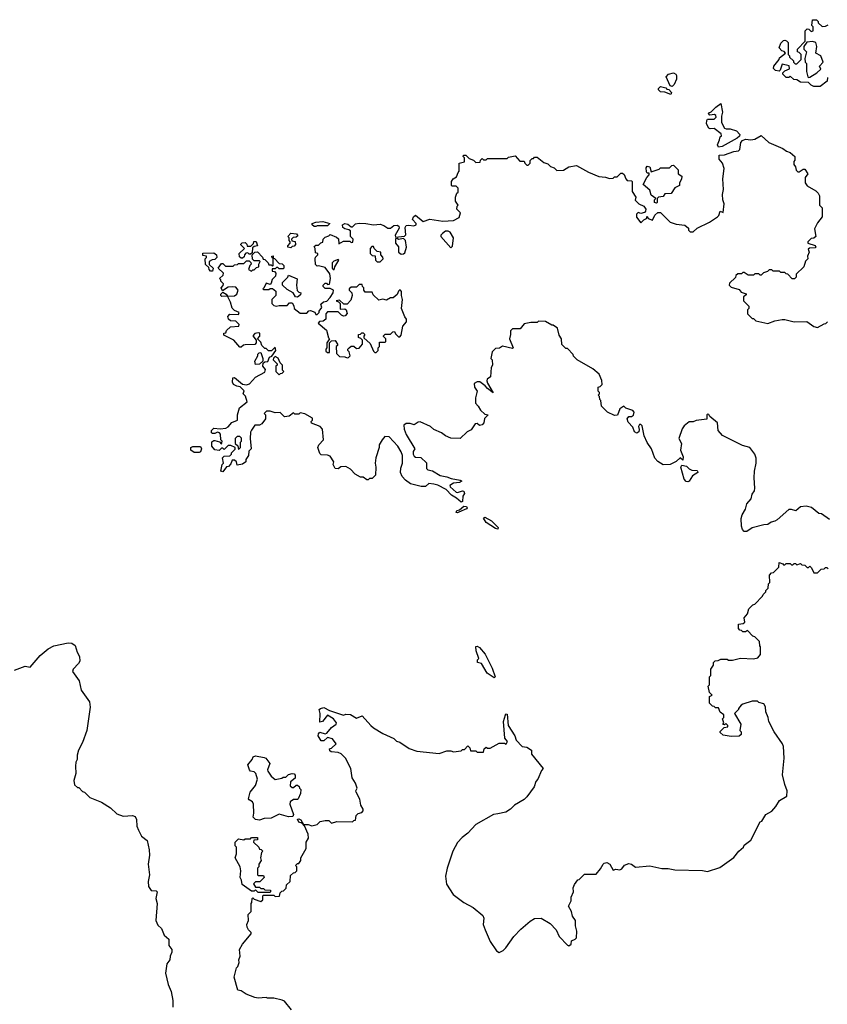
# Model space of a CAD drawing. Extents: x 2220333 to 2384341, y 721037 to 894043.
# Tile 318 of 325: x 2366274 to 2372439, y 854547 to 862060. Entities that reach past the tile are written whole.
import ezdxf

# ---------------------------------------------------------------- set-up
doc = ezdxf.new("R2010")
doc.units = 0

msp = doc.modelspace()

# ---------------------------------------------------------------- linework, layer by layer
at = {"layer": '0CON10XD'}
for points in [[(2372440, 861620), (2372438.3, 861591.7), (2372385, 861550), (2372335, 861550), (2372315, 861560), (2372295, 861580), (2372233, 861583), (2372205, 861600), (2372183, 861603), (2372155, 861630), (2372145, 861620), (2372125, 861620), (2372100, 861645), (2372100, 861655), (2372115, 861670), (2372150, 861685), (2372148.3, 861708.3), (2372095, 861720), (2372080, 861675), (2372071.7, 861668.3), (2372043, 861673), (2372028.3, 861688.3), (2372030, 861705), (2372072.5, 861755), (2372075, 861770), (2372120, 861805), (2372108.3, 861818.3), (2372091.7, 861821.7), (2372070, 861845), (2372085, 861880), (2372105, 861900), (2372115, 861902.5), (2372128.3, 861898.3), (2372140, 861885), (2372140, 861795), (2372150, 861785), (2372150, 861775), (2372180, 861745), (2372180, 861735), (2372193, 861723), (2372205, 861722.5), (2372240, 861755), (2372240, 861795), (2372225, 861810), (2372210, 861815), (2372210, 861835), (2372270, 861895), (2372270, 861975), (2372285, 861990), (2372298.3, 861988.3), (2372315, 861970), (2372330, 861975), (2372330, 862005), (2372320, 862015), (2372325, 862060), (2372355, 862060), (2372370, 862045), (2372370, 862035), (2372398.3, 862008.3), (2372425, 862010), (2372445, 862020)], [(2372295, 861620), (2372305, 861622.5), (2372360, 861655), (2372388.3, 861681.7), (2372380, 861705), (2372407.5, 861735), (2372390, 861785), (2372350, 861805), (2372357.5, 861855), (2372350, 861885), (2372325, 861892.5), (2372281.7, 861888.3), (2372260, 861855), (2372260, 861835), (2372280, 861815), (2372267.5, 861765), (2372270, 861735), (2372280, 861725), (2372280, 861665), (2372290, 861625), (2372295, 861620)], [(2371255, 861550), (2371240, 861555), (2371207.5, 861625), (2371226.4, 861643.6), (2371265, 861653.3), (2371282.5, 861645), (2371287.5, 861635), (2371287.5, 861605), (2371270, 861565), (2371255, 861550)], [(2371245, 861490), (2371197.5, 861507.5), (2371165, 861510), (2371150, 861525), (2371150, 861535), (2371165, 861550), (2371205, 861540), (2371215, 861530), (2371228.3, 861528.3), (2371250, 861505), (2371245, 861490)], [(2371608.3, 861088.3), (2371600, 861105), (2371617, 861143), (2371620, 861165), (2371630, 861175), (2371628.3, 861188.3), (2371575, 861230), (2371545, 861227.5), (2371535, 861232.5), (2371516.7, 861265), (2371518.3, 861291.7), (2371525, 861300), (2371575, 861300), (2371590, 861315), (2371588.3, 861328.3), (2371577, 861337), (2371541.7, 861331.7), (2371533, 861343), (2371535, 861350), (2371552.5, 861357.5), (2371587, 861393), (2371625, 861420), (2371640, 861355), (2371630, 861325), (2371630, 861275), (2371653, 861233), (2371667, 861227), (2371698.3, 861228.3), (2371745, 861212.5), (2371770, 861185), (2371768.3, 861171.7), (2371750, 861155), (2371635, 861092.5), (2371608.3, 861088.3)], [(2371038.3, 860531.7), (2371058.3, 860541.7), (2371065, 860560), (2371071.7, 860541.7), (2371105, 860530), (2371121.7, 860568.3), (2371145, 860590), (2371165, 860590), (2371240, 860515), (2371285, 860500), (2371351.7, 860491.7), (2371378.3, 860468.3), (2371380, 860455), (2371391.7, 860441.7), (2371415, 860440), (2371445, 860470), (2371540, 860515), (2371600, 860555), (2371610, 860565), (2371621.7, 860598.3), (2371645, 860590), (2371652.5, 860655), (2371642.5, 860685), (2371640, 860725), (2371647.5, 860765), (2371642.5, 860845), (2371652.5, 860925), (2371640, 860965), (2371612.5, 860995), (2371613, 861027), (2371655, 861030), (2371725, 861053.3), (2371761.7, 861058.3), (2371771.7, 861068.3), (2371778.3, 861121.7), (2371791.7, 861138.3), (2371815, 861147.5), (2371855, 861142.5), (2371885, 861147.5), (2371935, 861177.5), (2371993, 861123), (2372098.3, 861078.3), (2372126.4, 861056.4), (2372156.1, 861046.1), (2372190, 861015), (2372191.7, 860988.3), (2372183, 860977), (2372182.5, 860955), (2372197, 860937), (2372201.7, 860911.7), (2372215, 860900), (2372225, 860900), (2372255, 860920), (2372268.3, 860918.3), (2372290, 860885), (2372270, 860855), (2372270, 860815), (2372285, 860792.5), (2372350, 860755), (2372370, 860735), (2372380, 860715), (2372380, 860645), (2372400, 860625), (2372400, 860555), (2372365, 860510), (2372340, 860465), (2372350, 860405), (2372337, 860393), (2372315, 860390), (2372301.7, 860378.3), (2372290, 860365), (2372290, 860355), (2372347, 860337), (2372350, 860325), (2372345, 860320), (2372303, 860317), (2372291.7, 860308.3), (2372300, 860285), (2372287.5, 860255), (2372290, 860235), (2372273, 860217), (2372260, 860175), (2372201.7, 860118.3), (2372200, 860095), (2372188.3, 860081.7), (2372171.7, 860081.7), (2372138.3, 860118.3), (2372125, 860120), (2372115, 860130), (2372085, 860130), (2372075, 860140), (2372025, 860140), (2372015, 860150), (2371995, 860150), (2371981.7, 860138.3), (2371951.7, 860128.3), (2371935, 860110), (2371925, 860110), (2371915, 860120), (2371885, 860120), (2371875, 860110), (2371835, 860110), (2371805, 860130), (2371795, 860130), (2371785, 860120), (2371755, 860120), (2371741.7, 860108.3), (2371738.3, 860091.7), (2371691.7, 860048.3), (2371690, 860035), (2371705, 860020), (2371765, 860000), (2371781.7, 859981.7), (2371818.3, 859968.3), (2371818.3, 859961.7), (2371800, 859945), (2371800, 859915), (2371840, 859875), (2371840, 859855), (2371830, 859845), (2371830, 859815), (2371865, 859780), (2371875, 859780), (2371893, 859763), (2371985, 859742.5), (2372038.3, 859761.7), (2372095, 859772.5), (2372115, 859772.5), (2372186.4, 859753.6), (2372283.6, 859756.4), (2372335, 859720), (2372365, 859710), (2372415, 859740), (2372428.3, 859741.7), (2372440, 859755)], [(2369528.8, 858475), (2369465, 858508.8), (2369435, 858516.7), (2369398.3, 858521.7), (2369371.7, 858498.3), (2369338.3, 858498.3), (2369258.3, 858518.3), (2369220, 858545), (2369193, 858573), (2369180, 858605), (2369183, 858637), (2369197.5, 858675), (2369196.7, 858735), (2369187, 858763), (2369160, 858805), (2369095, 858877.5), (2369061.7, 858878.3), (2369040, 858855), (2369017.5, 858815), (2369017.5, 858795), (2368993, 858717), (2368987.5, 858675), (2368992.5, 858645), (2368990, 858585), (2368965, 858560), (2368945, 858560), (2368935, 858550), (2368925, 858550), (2368895, 858570), (2368875, 858570), (2368835, 858592.5), (2368799.3, 858629.3), (2368765, 858650), (2368725, 858647.5), (2368705, 858632.5), (2368682.5, 858635), (2368667.5, 858665), (2368672.5, 858685), (2368645, 858730), (2368625, 858737.5), (2368575, 858740), (2368565, 858750), (2368550, 858795), (2368557.5, 858815), (2368592.5, 858855), (2368586.4, 858936.4), (2368567, 858957), (2368501.7, 858981.7), (2368500, 858995), (2368510, 859005), (2368508.3, 859018.3), (2368451.7, 859051.7), (2368415, 859060), (2368405, 859050), (2368375, 859050), (2368365, 859060), (2368330, 859035), (2368295, 859030), (2368261.7, 859061.7), (2368225, 859060), (2368185, 859072.5), (2368158.3, 859071.7), (2368140, 859055), (2368150, 859045), (2368150, 859015), (2368122.5, 858975), (2368105, 858966.7), (2368070, 858965), (2368043.3, 858926.7), (2368037, 858913), (2368033.3, 858865), (2368040, 858785), (2368023, 858767), (2368020, 858735), (2368000, 858705), (2368000, 858685), (2367975, 858667.5), (2367935, 858660), (2367930, 858685), (2367915, 858700), (2367895, 858700), (2367885, 858670), (2367868.3, 858651.7), (2367851.7, 858648.3), (2367825, 858610), (2367810, 858615), (2367820, 858665), (2367830, 858675), (2367823, 858717), (2367835, 858730), (2367878.3, 858731.7), (2367890, 858745), (2367890, 858755), (2367918.3, 858781.7), (2367920, 858795), (2367885, 858810), (2367865, 858810), (2367835, 858780), (2367825, 858790), (2367815, 858790), (2367797, 858773), (2367765, 858777.5), (2367740, 858805), (2367741.7, 858838.3), (2367755, 858850), (2367765, 858850), (2367798.3, 858838.3), (2367815, 858820), (2367820, 858845), (2367810, 858855), (2367806.4, 858896.4), (2367798.3, 858908.3), (2367785, 858912.5), (2367765, 858902.5), (2367745, 858902.5), (2367738.3, 858908.3), (2367737.5, 858925), (2367755, 858942.5), (2367805, 858937.5), (2367847, 858943), (2367866.4, 858953.6), (2367893.9, 858986.1), (2367936.4, 859003.6), (2367937.5, 859045), (2367952.5, 859097.5), (2368010, 859145), (2367996.7, 859186.7), (2367980, 859205), (2367987, 859227), (2367958.3, 859258.3), (2367933, 859263), (2367907, 859277), (2367897.5, 859295), (2367901.7, 859328.3), (2367915, 859330), (2367975, 859280), (2368005, 859272.5), (2368028.3, 859281.7), (2368075, 859332.5), (2368145, 859370), (2368151.7, 859391.7), (2368130, 859415), (2368131.7, 859438.3), (2368145, 859450), (2368168.3, 859451.7), (2368180, 859485), (2368198.3, 859491.7), (2368230, 859535), (2368225, 859560), (2368197.5, 859532.5), (2368173, 859533), (2368155, 859550), (2368145, 859550), (2368123, 859573), (2368115, 859600), (2368090, 859625), (2368107.5, 859645), (2368107, 859667), (2368095, 859670), (2368070, 859665), (2368053, 859647), (2368080, 859615), (2368080, 859595), (2368068.3, 859581.7), (2367995, 859580), (2367983, 859577), (2367965, 859560), (2367955, 859560), (2367910, 859615), (2367831.7, 859651.7), (2367831.7, 859668.3), (2367848.3, 859671.7), (2367851.7, 859688.3), (2367883, 859717), (2367948.3, 859721.7), (2367950, 859735), (2367925, 859760), (2367883, 859763), (2367867.5, 859775), (2367862.5, 859795), (2367878.3, 859811.7), (2367945, 859810), (2367950, 859825), (2367915, 859840), (2367895, 859860), (2367883.3, 859905), (2367860, 859950), (2367818.3, 859948.3), (2367810, 859955), (2367810, 859965), (2367825, 859980), (2367850, 859965), (2367860, 859950), (2367915, 859952.5), (2367932.5, 859965), (2367942.5, 859995), (2367925, 860020), (2367895, 860022.5), (2367865, 860020), (2367821.7, 859991.7), (2367812.5, 860015), (2367828.3, 860031.7), (2367830, 860045), (2367810, 860065), (2367810, 860075), (2367800, 860085), (2367828.3, 860111.7), (2367830, 860125), (2367790, 860165), (2367815, 860200), (2367825, 860200), (2367845, 860180), (2367905, 860180), (2367915, 860190), (2367937, 860193), (2367945, 860200), (2367985, 860200), (2368005, 860220), (2368025, 860220), (2368038.3, 860208.3), (2368040, 860195), (2368030, 860185), (2368020, 860155), (2368045, 860140), (2368055, 860150), (2368065, 860150), (2368081.7, 860168.3), (2368100, 860175), (2368100, 860195), (2368110, 860215), (2368105, 860220), (2368065, 860220), (2368051.7, 860231.7), (2368050, 860265), (2368070, 860285), (2368088.3, 860288.3), (2368128.3, 860248.3), (2368131.7, 860231.7), (2368145, 860230), (2368170, 860205), (2368175, 860190), (2368195, 860190), (2368205, 860180), (2368210, 860185), (2368210, 860240), (2368201.7, 860241.7), (2368200, 860255), (2368208.3, 860258.3), (2368210, 860240), (2368218.3, 860238.3), (2368255, 860200), (2368277, 860197), (2368290, 860185), (2368290, 860165), (2368285, 860160), (2368255, 860160), (2368245, 860170), (2368235, 860170), (2368225, 860160), (2368201.7, 860158.3), (2368201.7, 860141.7), (2368218.3, 860138.3), (2368230, 860125), (2368227, 860103), (2368201.7, 860078.3), (2368195, 860050), (2368185, 860040), (2368155, 860050), (2368138.3, 860011.7), (2368130, 860005), (2368135, 860000), (2368175, 860000), (2368185, 860010), (2368205, 860010), (2368228.3, 859988.3), (2368230, 859955), (2368200, 859925), (2368200, 859895), (2368215, 859880), (2368233, 859873), (2368255, 859880), (2368315, 859880), (2368335, 859900), (2368355, 859900), (2368367, 859877), (2368370, 859855), (2368415, 859820), (2368465, 859820), (2368481.7, 859838.3), (2368495, 859840), (2368527, 859827), (2368535, 859810), (2368545, 859810), (2368560, 859825), (2368560, 859835), (2368580, 859865), (2368571.7, 859888.3), (2368593, 859907), (2368618.3, 859911.7), (2368645, 859940), (2368667.5, 859975), (2368670, 859995), (2368645, 860010), (2368605, 860010), (2368590, 860025), (2368590, 860035), (2368605, 860050), (2368615, 860050), (2368625, 860040), (2368638.3, 860041.7), (2368647.5, 860085), (2368641.7, 860121.7), (2368605, 860170), (2368555, 860182.5), (2368545, 860180), (2368531.7, 860191.7), (2368530, 860235), (2368533, 860247), (2368550, 860265), (2368550, 860275), (2368531.7, 860281.7), (2368530, 860315), (2368521.7, 860328.3), (2368535, 860340), (2368555, 860340), (2368571.7, 860358.3), (2368588.3, 860361.7), (2368590, 860385), (2368605, 860400), (2368635, 860410), (2368645, 860420), (2368691.7, 860401.7), (2368708.3, 860388.3), (2368710, 860350), (2368745, 860370), (2368795, 860370), (2368805, 860360), (2368818.3, 860361.7), (2368820, 860385), (2368800, 860405), (2368798.3, 860448.3), (2368787.5, 860457.5), (2368755, 860463.3), (2368741.2, 860475), (2368738.8, 860495), (2368755, 860505.8), (2368779.7, 860499.7), (2368805, 860480), (2368815, 860480), (2368838.8, 860501.2), (2368865, 860508), (2368915.9, 860505.9), (2368975, 860493.8), (2369025, 860498.8), (2369055, 860490), (2369085, 860470), (2369105, 860470), (2369130.5, 860489.5), (2369155, 860493.3), (2369167.5, 860485), (2369170.7, 860469.3), (2369140, 860415), (2369141.7, 860401.7), (2369211.7, 860408.3), (2369221.7, 860418.3), (2369217.5, 860475), (2369225, 860490), (2369245, 860493.3), (2369283, 860487), (2369300, 860495), (2369300, 860505), (2369272.5, 860535), (2369280, 860555), (2369295, 860567.5), (2369355, 860520), (2369405, 860538.8), (2369505, 860522.5), (2369585, 860526.7), (2369628.3, 860551.7), (2369640, 860585), (2369610, 860615), (2369613, 860637), (2369620, 860645), (2369600, 860675), (2369600, 860705), (2369610, 860735), (2369620, 860745), (2369620, 860775), (2369605, 860790), (2369575, 860790), (2369570, 860795), (2369570, 860825), (2369583.6, 860846.4), (2369608.3, 860861.7), (2369620, 860895), (2369630, 860905), (2369630, 860965), (2369670, 860975), (2369670, 861005), (2369660, 861015), (2369663, 861027), (2369680, 861025), (2369705, 861000), (2369737, 860987), (2369755, 860970), (2369788.3, 860971.7), (2369791.7, 860988.3), (2369805, 861000), (2369815, 860990), (2369835, 860990), (2369845, 861000), (2369995, 861000), (2370005, 861010), (2370055, 861020), (2370091.7, 860981.7), (2370125, 860980), (2370130, 860965), (2370145, 860950), (2370155, 860950), (2370170, 860965), (2370170, 860985), (2370185, 861000), (2370195, 861000), (2370205, 861010), (2370225, 861010), (2370275, 860970), (2370305, 860960), (2370325, 860940), (2370355, 860930), (2370375, 860910), (2370425, 860912.5), (2370465, 860937.5), (2370525, 860947.5), (2370615, 860897.5), (2370695, 860862.5), (2370745, 860857.5), (2370775, 860847.5), (2370805, 860850), (2370815, 860860), (2370835, 860860), (2370861.7, 860888.3), (2370875, 860890), (2370888.3, 860878.3), (2370900, 860845), (2370911.7, 860831.7), (2370945, 860830), (2370950, 860825), (2370948.3, 860748.3), (2370977.5, 860705), (2370973, 860683), (2371000, 860655), (2371037.7, 860637.7), (2371052.5, 860615), (2371051.7, 860598.3), (2371042.5, 860587.5), (2371015, 860580), (2370995, 860587.5), (2370982.5, 860575), (2370983.3, 860553.3), (2371015, 860510), (2371038.3, 860531.7)], [(2371135, 860660), (2371120, 860665), (2371120, 860685), (2371130, 860695), (2371095, 860720), (2371085, 860760), (2371033, 860803), (2371060, 860855), (2371080, 860875), (2371078.3, 860888.3), (2371065, 860890), (2371058.3, 860898.3), (2371055, 860930), (2371065, 860942.5), (2371085, 860937.5), (2371095, 860900), (2371155, 860920), (2371165, 860930), (2371235, 860930), (2371251.7, 860948.3), (2371265, 860950), (2371300, 860915), (2371300, 860885), (2371327.5, 860865), (2371327, 860843), (2371310, 860815), (2371310, 860795), (2371275, 860777.5), (2371246.1, 860733.9), (2371198.3, 860731.7), (2371185, 860710), (2371150, 860705), (2371140, 860695), (2371140, 860665), (2371135, 860660)], [(2368535, 860482.5), (2368523, 860483), (2368507.5, 860495), (2368507.5, 860505), (2368534.1, 860515.9), (2368588.8, 860518.8), (2368642.5, 860505), (2368625, 860487.5), (2368545, 860487.5), (2368535, 860482.5)], [(2368345, 860320), (2368320, 860325), (2368320, 860335), (2368340, 860355), (2368340, 860365), (2368330, 860375), (2368330, 860395), (2368320, 860405), (2368345, 860430), (2368387, 860427), (2368398.3, 860411.7), (2368385, 860400), (2368361.7, 860398.3), (2368350, 860385), (2368351.7, 860371.7), (2368378.3, 860368.3), (2368380, 860345), (2368368.3, 860331.7), (2368355, 860330), (2368345, 860320)], [(2369565, 860320), (2369577, 860333), (2369586.7, 860395), (2369559.3, 860439.3), (2369545, 860447.5), (2369525, 860447.5), (2369500.7, 860429.3), (2369490, 860415), (2369490, 860405), (2369565, 860320)], [(2367975, 860240), (2367965, 860240), (2367951.7, 860251.7), (2367950, 860275), (2367990, 860315), (2367961.7, 860341.7), (2367961.7, 860348.3), (2367973, 860357), (2367995, 860360), (2368008.3, 860348.3), (2368011.7, 860331.7), (2368037.5, 860332.5), (2368058.3, 860351.7), (2368061.7, 860368.3), (2368078.3, 860368.3), (2368090, 860335), (2368065, 860330), (2368051.7, 860318.3), (2368048.3, 860281.7), (2368035, 860270), (2368025, 860270), (2368015, 860280), (2368001.7, 860278.3), (2367990, 860265), (2367988.3, 860251.7), (2367975, 860240)], [(2369185, 860270), (2369205, 860272.5), (2369215, 860280), (2369226.2, 860325), (2369220, 860375), (2369205, 860390), (2369165, 860382.5), (2369155, 860390), (2369141.7, 860388.3), (2369142.5, 860355), (2369166.4, 860326.4), (2369166.7, 860285), (2369185, 860270)], [(2367745, 860140), (2367731.7, 860141.7), (2367720, 860155), (2367718.3, 860168.3), (2367691.7, 860191.7), (2367690, 860235), (2367700, 860245), (2367700, 860255), (2367671.7, 860261.7), (2367671.7, 860278.3), (2367755, 860280), (2367777.5, 860265), (2367780, 860245), (2367765, 860230), (2367743, 860227), (2367720, 860215), (2367721.7, 860191.7), (2367750, 860165), (2367745, 860140)], [(2369001.7, 860211.7), (2369025, 860212.5), (2369047.5, 860235), (2369047, 860247), (2369030, 860265), (2369030, 860285), (2369001.7, 860291.7), (2368980, 860315), (2368975, 860330), (2368961.7, 860328.3), (2368950, 860315), (2368950, 860275), (2368965, 860260), (2368988.3, 860258.3), (2368990, 860225), (2369001.7, 860211.7)], [(2368675, 860150), (2368680, 860175), (2368710, 860225), (2368705, 860230), (2368671.7, 860218.3), (2368660, 860205), (2368660, 860165), (2368675, 860150)], [(2368395, 859942.5), (2368380, 859945), (2368362.5, 859975), (2368315, 860000), (2368280, 860035), (2368280, 860055), (2368320, 860095), (2368325, 860110), (2368391.7, 860081.7), (2368387.5, 860035), (2368393, 859993), (2368405, 859980), (2368420, 859975), (2368418.3, 859961.7), (2368395, 859942.5)], [(2368775, 859480), (2368785, 859482.5), (2368797.5, 859495), (2368790, 859525), (2368780, 859535), (2368780, 859545), (2368790, 859555), (2368805, 859567.5), (2368825, 859567.5), (2368845, 859550), (2368865, 859552.5), (2368890, 859585), (2368890, 859615), (2368878.3, 859628.3), (2368860, 859635), (2368861.7, 859658.3), (2368875, 859660), (2368885, 859670), (2368895, 859670), (2368908.3, 859658.3), (2368900, 859645), (2368901.7, 859631.7), (2368948.3, 859588.3), (2368975, 859530), (2368985, 859520), (2368995, 859520), (2369010, 859535), (2369010, 859555), (2369020, 859565), (2369021.7, 859598.3), (2369065, 859600), (2369070, 859605), (2369070, 859625), (2369051.7, 859641.7), (2369051.7, 859648.3), (2369065, 859660), (2369105, 859660), (2369121.7, 859678.3), (2369135, 859680), (2369141.7, 859661.7), (2369165, 859640), (2369175, 859640), (2369187, 859653), (2369198.3, 859721.7), (2369227.5, 859755), (2369227.5, 859775), (2369213.3, 859793.3), (2369187.5, 859855), (2369196.7, 859925), (2369187.5, 859955), (2369187.5, 859985), (2369180, 859995), (2369175, 859997.5), (2369165, 859987.5), (2369156.4, 859963.6), (2369125, 859937.5), (2369105, 859937.5), (2369075, 859920), (2369045, 859927.5), (2369015, 859920), (2368971.7, 859961.7), (2368965, 859980), (2368911.7, 859981.7), (2368900, 859995), (2368900, 860015), (2368890, 860025), (2368888.3, 860038.3), (2368865, 860040), (2368845, 860020), (2368805, 860020), (2368790, 860005), (2368790, 859995), (2368810, 859975), (2368813.3, 859955), (2368800.7, 859919.3), (2368775, 859890), (2368748.3, 859888.3), (2368715, 859920), (2368690, 859915), (2368708.3, 859908.3), (2368720, 859895), (2368721.7, 859851.7), (2368755, 859852.5), (2368767.5, 859845), (2368773, 859817), (2368759.3, 859800.7), (2368745, 859797.5), (2368730, 859805), (2368705, 859830), (2368625, 859830), (2368610, 859815), (2368610, 859775), (2368591.7, 859758.3), (2368562.5, 859757.5), (2368552.5, 859745), (2368615, 859690), (2368632.5, 859632.5), (2368640, 859625), (2368620, 859595), (2368620, 859555), (2368610, 859545), (2368611.7, 859531.7), (2368625, 859520), (2368638.3, 859521.7), (2368640, 859595), (2368655, 859610), (2368681.7, 859611.7), (2368700, 859585), (2368700, 859575), (2368690, 859565), (2368691.7, 859511.7), (2368715, 859490), (2368755, 859487.5), (2368775, 859480)], [(2372456.4, 858246.4), (2372395, 858290), (2372373, 858293), (2372317, 858337), (2372277, 858347), (2372235, 858343.8), (2372197.7, 858312.3), (2372165, 858323.3), (2372145, 858323.3), (2372056.4, 858243.6), (2372037, 858233), (2372010, 858225), (2371985, 858207.5), (2371953.6, 858206.4), (2371865, 858183.3), (2371824.3, 858155.7), (2371804.3, 858154.3), (2371790.9, 858170.9), (2371784.2, 858195), (2371780, 858255), (2371788.3, 858281.7), (2371813.8, 858325), (2371823.9, 858366.1), (2371857.5, 858405), (2371865, 858440), (2371882.5, 858465), (2371886.7, 858485), (2371881.2, 858565), (2371883.9, 858616.1), (2371896.7, 858675), (2371896.7, 858715), (2371886.7, 858745), (2371846.7, 858795), (2371790.2, 858810.2), (2371637.6, 858887.6), (2371606.7, 858925), (2371601.2, 858985), (2371541.7, 859031.7), (2371535, 859047.5), (2371525, 859050), (2371520, 859045), (2371518.3, 859011.7), (2371438.3, 859001.7), (2371415, 858992.5), (2371385, 858992.5), (2371345, 858960), (2371331.7, 858938.3), (2371306.7, 858865), (2371326.7, 858825), (2371318.8, 858775), (2371337.5, 858725), (2371335, 858700), (2371315, 858717.5), (2371285, 858687.5), (2371240, 858665), (2371185, 858662.5), (2371145, 858688.8), (2371123.2, 858713.2), (2371096.2, 858785), (2371065, 858832.5), (2371041.2, 858885), (2371025, 858960), (2371015, 858970), (2371005, 858970), (2370997.5, 858955), (2371003.6, 858933.6), (2371001.2, 858915), (2370985, 858904), (2370966.7, 858915), (2370955, 858950), (2370918.3, 858988.3), (2370910, 859015), (2370925, 859032.5), (2370945, 859033.3), (2370958.3, 859041.7), (2370963.3, 859065), (2370955, 859076.7), (2370900, 859095), (2370885, 859110), (2370855, 859090), (2370838.3, 859041.7), (2370815, 859040), (2370760, 859065), (2370715, 859110), (2370710, 859155), (2370703, 859163), (2370700, 859185), (2370690, 859195), (2370700, 859205), (2370700, 859215), (2370690, 859225), (2370690, 859255), (2370705, 859260), (2370720, 859275), (2370717, 859307), (2370697.5, 859355), (2370650, 859395), (2370530, 859465), (2370501.7, 859491.7), (2370500, 859505), (2370455, 859550), (2370441.7, 859551.7), (2370411.7, 859581.7), (2370410, 859625), (2370393, 859653), (2370380, 859705), (2370345, 859730), (2370335, 859730), (2370287, 859757), (2370235, 859760), (2370225, 859750), (2370175, 859750), (2370125, 859740), (2370095, 859700), (2370035, 859700), (2370020, 859685), (2370021.7, 859658.3), (2370012.5, 859625), (2370040, 859555), (2370035, 859550), (2369960.7, 859569.3), (2369937, 859553), (2369905, 859550), (2369880, 859525), (2369870, 859475), (2369880, 859465), (2369882.5, 859425), (2369872.5, 859405), (2369867.5, 859335), (2369843.6, 859316.4), (2369841.2, 859305), (2369845, 859287.5), (2369887.5, 859212.5), (2369844.3, 859245), (2369827.3, 859267.3), (2369786.2, 859296.2), (2369765, 859296.7), (2369744, 859285), (2369746.2, 859255), (2369766.7, 859225), (2369752.5, 859175), (2369752.5, 859135), (2369775, 859110), (2369790.7, 859080.7), (2369825, 859050), (2369850, 859045), (2369823, 859017), (2369817.5, 858985), (2369805, 858967.5), (2369785, 858962.5), (2369765, 858977.5), (2369750, 858975), (2369719.3, 858930.7), (2369690, 858915), (2369637, 858863), (2369565, 858867.5), (2369525, 858883.3), (2369495, 858907.5), (2369435, 858932.5), (2369410, 858955), (2369331.7, 858991.7), (2369315, 858990), (2369285, 858967.5), (2369255, 858977.5), (2369225, 858977.5), (2369207.5, 858965), (2369210, 858935), (2369223.3, 858895), (2369290, 858785), (2369277.5, 858765), (2369277.5, 858745), (2369285, 858730), (2369295, 858722.5), (2369335, 858720), (2369378.3, 858678.3), (2369380, 858635), (2369390, 858625), (2369425, 858617.5), (2369483, 858583), (2369535, 858572.5), (2369568.3, 858558.3), (2369637, 858547), (2369648.3, 858538.3), (2369631.7, 858528.3), (2369585, 858522.5), (2369557.5, 858505), (2369560, 858495), (2369605, 858453.8), (2369615, 858451.2), (2369655, 858466), (2369665, 858463.3), (2369670, 858445), (2369656, 858425), (2369655, 858382.5), (2369645, 858378.8), (2369609.1, 858409.1), (2369570.9, 858430.9), (2369528.8, 858475)], [(2368075, 859430), (2368070, 859455), (2368092.5, 859495), (2368092.5, 859507.5), (2368101.7, 859518.3), (2368115, 859520), (2368130, 859475), (2368130, 859455), (2368105, 859432.5), (2368075, 859430)], [(2368255, 859350), (2368265, 859360), (2368278.3, 859361.7), (2368290, 859375), (2368280, 859385), (2368280, 859425), (2368261.7, 859441.7), (2368246.7, 859476.7), (2368225, 859490), (2368211.7, 859478.3), (2368210, 859465), (2368240, 859435), (2368240, 859425), (2368230, 859415), (2368230, 859375), (2368255, 859350)], [(2367945, 858780), (2367960, 858795), (2367960, 858835), (2367967.5, 858845), (2367967, 858867), (2367955, 858880), (2367935, 858880), (2367920, 858865), (2367920, 858825), (2367938.3, 858808.3), (2367945, 858780)], [(2367643.6, 858756.4), (2367605, 858757.5), (2367580, 858775), (2367580, 858795), (2367595, 858802.5), (2367655, 858802.5), (2367663.3, 858785), (2367655, 858762.5), (2367643.6, 858756.4)], [(2371375, 858533.3), (2371362.5, 858535), (2371346.7, 858555), (2371320, 858645), (2371328.3, 858661.7), (2371365, 858652.5), (2371385, 858632.5), (2371405, 858622.5), (2371445, 858620), (2371447.5, 858615), (2371450, 858605), (2371410.5, 858579.5), (2371385, 858537.5), (2371375, 858533.3)], [(2369615, 858297.5), (2369605, 858300), (2369610, 858315), (2369630.7, 858319.3), (2369665, 858347.5), (2369685.8, 858345.8), (2369690, 858335), (2369685, 858327.5), (2369625, 858303.3), (2369615, 858297.5)], [(2369925, 858172.5), (2369905, 858176.7), (2369834.2, 858224.2), (2369813.8, 858256.2), (2369825, 858263.3), (2369875.8, 858235.8), (2369926.7, 858185), (2369925, 858172.5)], [(2369925, 856000), (2369890, 855995), (2369755, 855917.5), (2369695, 855853.3), (2369650.5, 855819.5), (2369615, 855782.5), (2369581.2, 855715), (2369536.2, 855585), (2369523.8, 855525), (2369533.3, 855463.3), (2369582.5, 855385), (2369665, 855322.5), (2369736.1, 855286.1), (2369808.8, 855225), (2369816.7, 855205), (2369812, 855155), (2369826, 855115), (2369866.2, 855025), (2369912.5, 854955), (2369933, 854943), (2369965, 854957.5), (2369985, 854977.5), (2370045.9, 855064.1), (2370098.8, 855121.2), (2370169.5, 855180.5), (2370205, 855201.2), (2370255, 855203.3), (2370324.1, 855164.1), (2370370, 855115), (2370391.2, 855065), (2370455, 854997.5), (2370465, 854993.8), (2370482.5, 855005), (2370485, 855030), (2370515, 855042.5), (2370523.3, 855055), (2370528, 855105), (2370516.4, 855146.4), (2370516.2, 855185), (2370495, 855220), (2370486.7, 855255), (2370462.5, 855295), (2370482.5, 855335), (2370483.3, 855365), (2370502.5, 855405), (2370500, 855435), (2370509.3, 855460.7), (2370533.3, 855496.7), (2370545, 855500), (2370585, 855540), (2370675, 855540), (2370708.8, 855581.2), (2370726.7, 855615), (2370735, 855623.3), (2370755, 855627.5), (2370780, 855615), (2370805, 855570), (2370825, 855576.7), (2370855, 855572.5), (2370869.3, 855580.7), (2370891.7, 855608.3), (2370925, 855620), (2370945, 855616.7), (2370975, 855593.3), (2371085, 855603.3), (2371175, 855583.3), (2371225, 855583.3), (2371275, 855573.3), (2371485, 855566.7), (2371525, 855560), (2371618.3, 855591.7), (2371725, 855667.5), (2371762.5, 855715), (2371800, 855745), (2371805, 855760), (2371855, 855800), (2371925, 855940), (2371940, 855945), (2371970, 855995), (2372015, 856020), (2372046.2, 856055), (2372075, 856102.5), (2372130, 856135), (2372132.5, 856175), (2372113.8, 856225), (2372097.7, 856297.7), (2372110, 856425), (2372103.3, 856515), (2372096.7, 856535), (2372032.5, 856625), (2371992.5, 856705), (2371987.5, 856735), (2371968.3, 856778.3), (2371967, 856817), (2371955, 856840), (2371915, 856850), (2371905, 856860), (2371865, 856860), (2371793, 856837), (2371781.7, 856828.3), (2371760, 856805), (2371760, 856795), (2371730, 856765), (2371777.5, 856685), (2371770, 856635), (2371780, 856625), (2371780, 856605), (2371765, 856592.5), (2371705, 856590), (2371645, 856600), (2371621.7, 856621.7), (2371621.7, 856628.3), (2371651.7, 856658.3), (2371680, 856665), (2371680, 856675), (2371665, 856690), (2371655, 856680), (2371641.7, 856681.7), (2371650, 856695), (2371640, 856725), (2371650, 856735), (2371650, 856755), (2371620, 856775), (2371608.3, 856808.3), (2371585, 856810), (2371575, 856820), (2371561.7, 856821.7), (2371540, 856845), (2371540, 856895), (2371560, 856905), (2371540, 856925), (2371530, 856975), (2371540, 856985), (2371540, 857045), (2371550, 857055), (2371550, 857105), (2371570, 857135), (2371570, 857155), (2371581.7, 857168.3), (2371605, 857170), (2371625, 857180), (2371675, 857180), (2371685, 857172.5), (2371715, 857172.5), (2371775, 857187.5), (2371875, 857182.5), (2371908.3, 857191.7), (2371930, 857215), (2371930, 857275), (2371923, 857283), (2371920, 857315), (2371885, 857350), (2371870, 857355), (2371828.3, 857398.3), (2371815, 857390), (2371795, 857390), (2371785, 857400), (2371771.7, 857401.7), (2371760, 857415), (2371761.7, 857448.3), (2371797, 857453), (2371808.3, 857461.7), (2371803, 857497), (2371830, 857525), (2371840, 857565), (2371870, 857595), (2371885, 857600), (2371945, 857660), (2371950, 857675), (2371970, 857695), (2371970, 857705), (2371988.3, 857721.7), (2371990, 857755), (2372000, 857765), (2371998.3, 857821.7), (2372011.7, 857838.3), (2372028.3, 857841.7), (2372068.3, 857881.7), (2372071.7, 857918.3), (2372098.3, 857908.3), (2372105, 857900), (2372115, 857900), (2372125, 857910), (2372155, 857910), (2372165, 857900), (2372175, 857900), (2372185, 857910), (2372195, 857910), (2372205, 857900), (2372235, 857910), (2372245, 857900), (2372268.3, 857898.3), (2372285, 857880), (2372295, 857880), (2372305, 857890), (2372318.3, 857878.3), (2372335, 857840), (2372365, 857840), (2372391.7, 857868.3), (2372415, 857870), (2372425, 857880), (2372435, 857880), (2372445, 857870)], [(2366235, 857097.5), (2366315, 857127.5), (2366355, 857120), (2366430.7, 857209.3), (2366491.7, 857258.3), (2366535, 857282.5), (2366645, 857306), (2366672.5, 857302.5), (2366696.7, 857285), (2366713, 857233), (2366731.7, 857201.7), (2366732.5, 857165), (2366723, 857147), (2366682.5, 857105), (2366677.5, 857085), (2366727.5, 857015), (2366742.5, 856945), (2366807.5, 856855), (2366813.3, 856815), (2366786.2, 856635), (2366753.3, 856545), (2366723.3, 856485), (2366713, 856447), (2366712.5, 856415), (2366702.5, 856395), (2366700, 856365), (2366703, 856307), (2366687.5, 856255), (2366691.7, 856221.7), (2366715, 856200), (2366725, 856200), (2366755, 856170), (2366770, 856165), (2366810, 856125), (2366898.3, 856088.3), (2366966.4, 856046.4), (2367015, 856000), (2367063.3, 855983.3), (2367135, 855987.5), (2367155, 855980), (2367166.4, 855956.4), (2367167.5, 855905), (2367180, 855875), (2367205, 855830), (2367247, 855797), (2367263.3, 855725), (2367266, 855685), (2367256, 855615), (2367266.2, 855535), (2367256.2, 855485), (2367256.7, 855445), (2367277.5, 855415), (2367315, 855412.5), (2367322.5, 855405), (2367313.3, 855355), (2367322.5, 855315), (2367313.3, 855185), (2367329.3, 855149.3), (2367357.5, 855125), (2367377.5, 855075), (2367412.5, 855045), (2367413.3, 854995), (2367436.7, 854965), (2367436.7, 854945), (2367423.3, 854915), (2367420, 854885), (2367396.7, 854855), (2367386.2, 854785), (2367408.3, 854698.3), (2367430, 854645), (2367443.3, 854575), (2367443.3, 854525)], [(2369895, 857037.5), (2369843.6, 857073.6), (2369798.3, 857148.3), (2369770, 857155), (2369770, 857175), (2369780, 857185), (2369758.8, 857245), (2369755, 857277.5), (2369765, 857280), (2369785, 857270), (2369828.3, 857218.3), (2369881.7, 857111.7), (2369902.5, 857045), (2369895, 857037.5)], [(2368350, 854505), (2368295, 854570), (2368277, 854577), (2368215, 854592.5), (2368165, 854592.5), (2368155, 854597.5), (2368095, 854592.5), (2368068.3, 854598.3), (2368003.3, 854623.3), (2367965, 854650), (2367940, 854655), (2367912.5, 854755), (2367930, 854825), (2367940, 854835), (2367950, 854865), (2367947.5, 854885), (2367956.7, 854915), (2367952.5, 854965), (2367973.9, 855006.1), (2368040, 855085), (2368040, 855095), (2368020, 855115), (2368010, 855135), (2368007.5, 855155), (2368020, 855185), (2368018.3, 855231.7), (2368040, 855255), (2368040, 855315), (2368047, 855323), (2368050, 855355), (2368055, 855360), (2368065, 855350), (2368115, 855330), (2368130, 855345), (2368130, 855375), (2368135, 855380), (2368215, 855380), (2368225, 855370), (2368258.3, 855371.7), (2368261.7, 855398.3), (2368275, 855410), (2368288.3, 855411.7), (2368308.3, 855431.7), (2368311.7, 855458.3), (2368340, 855485), (2368341.7, 855528.3), (2368365, 855550), (2368378.3, 855551.7), (2368390, 855565), (2368390, 855595), (2368380, 855605), (2368395, 855620), (2368405, 855620), (2368420, 855645), (2368420, 855665), (2368460, 855735), (2368460, 855785), (2368480, 855815), (2368477.5, 855845), (2368447.5, 855907.5), (2368430, 855930), (2368405, 855937.5), (2368395, 855960), (2368405, 855962.5), (2368420, 855955), (2368440, 855920), (2368475, 855917.5), (2368505, 855907.5), (2368545, 855920), (2368568.3, 855941.7), (2368605, 855950), (2368635, 855950), (2368655, 855930), (2368695, 855942.5), (2368815, 855940), (2368825, 855950), (2368838.3, 855951.7), (2368841.7, 855988.3), (2368858.3, 856001.7), (2368885, 856010), (2368897, 856023), (2368897, 856037), (2368877.5, 856065), (2368871.7, 856111.7), (2368842.5, 856165), (2368840, 856175), (2368850, 856195), (2368837.5, 856235), (2368812.5, 856275), (2368802.5, 856345), (2368760, 856425), (2368727, 856457), (2368705, 856467.5), (2368653, 856473), (2368641.7, 856481.7), (2368640, 856495), (2368655, 856500), (2368690, 856535), (2368663, 856573), (2368625, 856582.5), (2368595, 856557.5), (2368575, 856557.5), (2368553.3, 856595), (2368555, 856610), (2368565, 856622.5), (2368605, 856610), (2368620, 856615), (2368655, 856660), (2368690, 856685), (2368692.5, 856695), (2368670, 856725), (2368625, 856752.5), (2368586.4, 856703.6), (2368565, 856700), (2368567.5, 856765), (2368560, 856795), (2368570, 856805), (2368595, 856812.5), (2368638.3, 856788.3), (2368745, 856753.3), (2368765, 856760), (2368798.3, 856758.3), (2368845, 856730), (2368888.3, 856748.3), (2368953.6, 856673.6), (2368975, 856657.5), (2369045, 856612.5), (2369130, 856575), (2369150, 856555), (2369177, 856547), (2369248.3, 856498.3), (2369305, 856477.5), (2369475, 856460), (2369535, 856480), (2369565, 856480), (2369585, 856472.5), (2369645, 856480), (2369655, 856490), (2369668.3, 856491.7), (2369695, 856520), (2369710, 856505), (2369715, 856480), (2369755, 856480), (2369765, 856470), (2369815, 856470), (2369820, 856495), (2369835, 856510), (2369845, 856500), (2369865, 856500), (2369935, 856540), (2369975, 856540), (2369988.3, 856531.7), (2369997, 856553), (2369978.3, 856578.3), (2369967.5, 856705), (2369981.2, 856755), (2369985, 856762.5), (2369995, 856760), (2370002, 856675), (2370053.3, 856595), (2370065, 856562.5), (2370110, 856515), (2370145, 856510), (2370180, 856485), (2370180, 856455), (2370270, 856345), (2370258.3, 856331.7), (2370230, 856265), (2370213.3, 856246.7), (2370200, 856205), (2370145, 856130), (2370125, 856110), (2370050, 856065), (2370020, 856035), (2369986.2, 856013.8), (2369925, 856000)], [(2368105, 855952), (2368075, 855958), (2368056.7, 855975), (2368062.5, 856005), (2368060, 856075), (2368051.7, 856091.7), (2368026, 856106), (2368021.2, 856115), (2368034.1, 856165.9), (2368074.2, 856215.8), (2368090, 856265), (2368078, 856308), (2368065, 856320), (2368036.4, 856326.4), (2368027.5, 856335), (2368017, 856373), (2368050, 856415), (2368057.5, 856435), (2368075, 856442.5), (2368141.2, 856431.2), (2368153.9, 856423.9), (2368182.5, 856385), (2368166.7, 856335), (2368168.8, 856325), (2368195, 856287.5), (2368225, 856262.5), (2368275, 856272.5), (2368285, 856280), (2368305, 856280), (2368325, 856300), (2368355, 856307.5), (2368370, 856305), (2368377.5, 856295), (2368377, 856273), (2368342.5, 856245), (2368340, 856215), (2368355, 856200), (2368365, 856200), (2368385, 856220), (2368395, 856220), (2368408.3, 856208.3), (2368410, 856195), (2368420, 856185), (2368417.5, 856155), (2368400, 856115), (2368395, 856110), (2368365, 856110), (2368338.3, 856091.7), (2368337.5, 856075), (2368363.8, 855995), (2368359.2, 855980.8), (2368325, 855976.2), (2368255, 855996.7), (2368195, 855968), (2368140, 855965), (2368105, 855952)], [(2368185, 855400), (2368095, 855400), (2368075, 855420), (2368065, 855410), (2368045, 855410), (2367971.7, 855461.7), (2367967.5, 855495), (2367957.5, 855515), (2367962.5, 855565), (2367957.5, 855595), (2367920, 855665), (2367930, 855695), (2367930, 855745), (2367920, 855755), (2367920, 855785), (2367945, 855810), (2367985, 855802.5), (2367995, 855810), (2368035, 855810), (2368045, 855820), (2368088.3, 855818.3), (2368088.3, 855801.7), (2368061.7, 855798.3), (2368060, 855785), (2368100, 855745), (2368105, 855730), (2368118.3, 855728.3), (2368130, 855715), (2368120, 855705), (2368112.5, 855665), (2368117, 855643), (2368100, 855615), (2368100, 855595), (2368090, 855585), (2368090, 855535), (2368095, 855530), (2368135, 855530), (2368140, 855515), (2368108.3, 855481.7), (2368075, 855480), (2368060, 855465), (2368075, 855440), (2368105, 855440), (2368115, 855430), (2368135, 855430), (2368145, 855420), (2368188.3, 855418.3), (2368190, 855405), (2368185, 855400)]]:
    msp.add_lwpolyline(points, dxfattribs=at)

doc.saveas('drawing.dxf')
